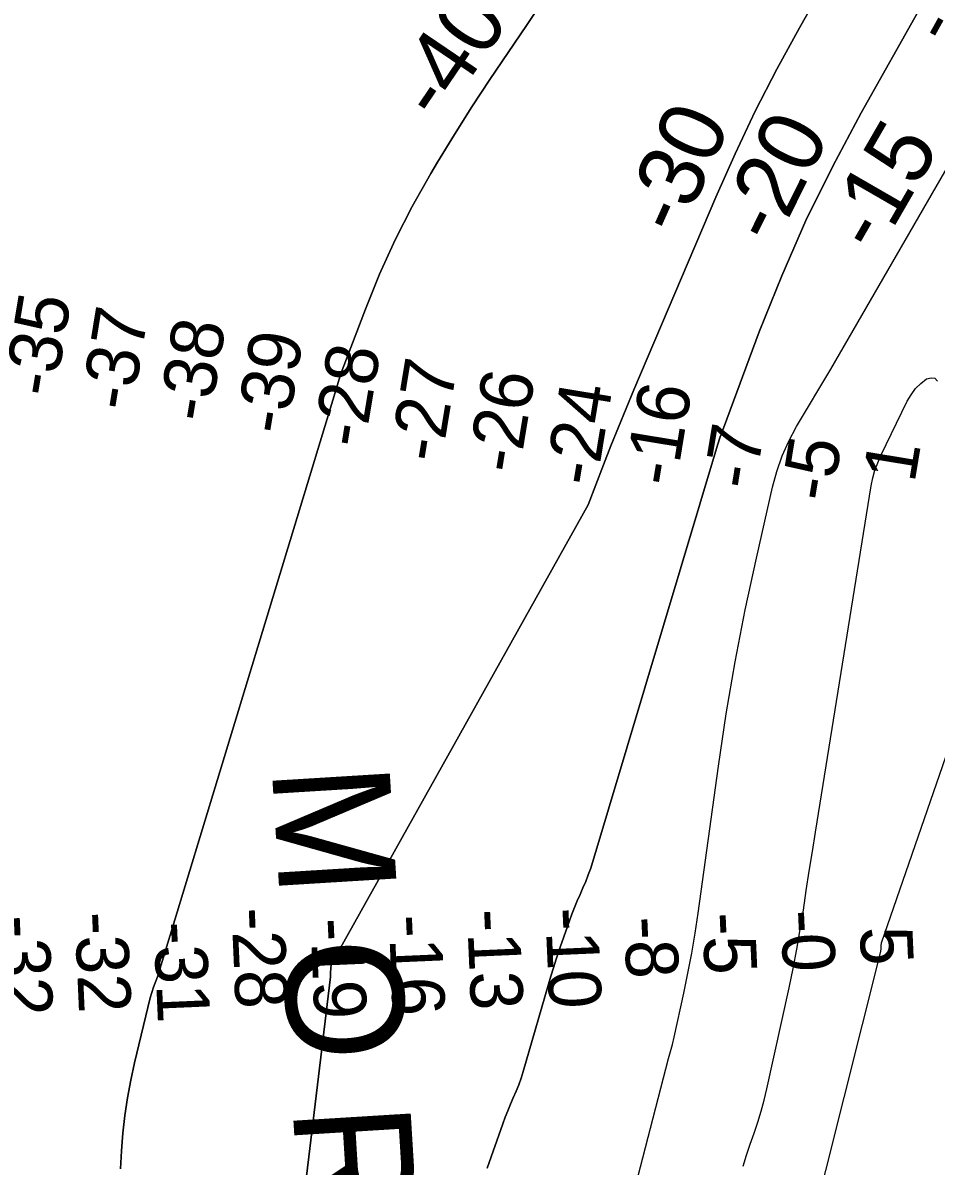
# Model space of a CAD drawing. Extents: x 3187622 to 3225504, y 800805 to 826213.
# Drawn here: x 3197916 to 3199081, y 821734 to 823193 of the extents above; entities that cross this region are included whole.
import ezdxf

# ---------------------------------------------------------------- set-up
doc = ezdxf.new("R2010")
doc.units = 0
for name, color, linetype in [('V-RIVR-IDEN', 7, 'Continuous'), ('V-RIVR-RANG', 7, 'Continuous'), ('V-TOPO-DPTH', 7, 'Continuous'), ('V-TOPO-MINR', 7, 'Continuous'), ('V-TOPO-MINR-IDEN', 7, 'Continuous')]:
    doc.layers.add(name, color=color, linetype=linetype)

msp = doc.modelspace()

# ---------------------------------------------------------------- linework, layer by layer
at = {"layer": 'V-TOPO-DPTH'}
for points in [[(3198944.3, 823253.6), (3198906.5, 823186.7), (3198877.7, 823133.8), (3198850.2, 823080.2), (3198824.4, 823025.7), (3198799.9, 822970.6), (3198695.2, 822724.8), (3198685.2, 822701), (3198675.5, 822677.2), (3198665.9, 822653.2), (3198656.6, 822629.2), (3198637, 822577.9), (3198308.8, 821991.7), (3198308.4, 821986.5), (3198308.2, 821981.2), (3198308, 821976), (3198195.2, 821039.7)], [(3198195.2, 821039.7), (3198308, 821976), (3198308.2, 821981.2), (3198308.4, 821986.5), (3198308.8, 821991.7), (3198637, 822577.9), (3198656.6, 822629.2), (3198665.9, 822653.2), (3198675.5, 822677.2), (3198685.2, 822701), (3198695.2, 822724.8), (3198799.9, 822970.6), (3198824.4, 823025.7), (3198850.2, 823080.2), (3198877.7, 823133.8), (3198906.5, 823186.7), (3198944.3, 823253.6)], [(3198581.1, 823224.5), (3198558.1, 823189.7), (3198534.7, 823155.2), (3198511.3, 823120.7), (3198488.4, 823085.9), (3198466.2, 823050.6), (3198444.6, 823015), (3198436, 823000.6), (3198412.5, 822958.6), (3198390.6, 822915.9), (3198370.8, 822872.1), (3198352.6, 822827.5), (3198323.1, 822749.6), (3198320.9, 822743.4), (3198318.9, 822737.2), (3198317.2, 822730.9), (3198087.4, 821976), (3198082.1, 821962.7), (3198077.9, 821948.8), (3198058.2, 821866), (3198053.4, 821843.8), (3198049.2, 821821.5), (3198045.9, 821799), (3198043.3, 821776.4), (3198041.5, 821753.7), (3198040.1, 821731)], [(3198040.1, 821731), (3198041.5, 821753.7), (3198043.3, 821776.4), (3198045.9, 821799), (3198049.2, 821821.5), (3198053.4, 821843.8), (3198058.2, 821866), (3198077.9, 821948.8), (3198082.1, 821962.7), (3198087.4, 821976), (3198317.2, 822730.9), (3198318.9, 822737.2), (3198320.9, 822743.4), (3198323.1, 822749.6), (3198352.6, 822827.5), (3198370.8, 822872.1), (3198390.6, 822915.9), (3198412.5, 822958.6), (3198436, 823000.6), (3198444.6, 823015), (3198466.2, 823050.6), (3198488.4, 823085.9), (3198511.3, 823120.7), (3198534.7, 823155.2), (3198558.1, 823189.7), (3198581.1, 823224.5)], [(3199061.5, 823213.2), (3198985.2, 823078), (3198948.9, 823009.9), (3198914.8, 822940.9), (3198884, 822870.3), (3198855.3, 822798.7), (3198809.4, 822675.8), (3198805.5, 822664.8), (3198801.9, 822653.9), (3198640.2, 822114.6), (3198637, 822106), (3198633.8, 822097.6), (3198630.3, 822089.2), (3198626.7, 822080.9), (3198623, 822072.6), (3198619.5, 822064.2), (3198616.2, 822055.8), (3198613.1, 822047.3), (3198603.3, 822019.8), (3198599.5, 822009.1), (3198595.9, 821998.3), (3198592.5, 821987.4), (3198589.3, 821976.5), (3198554, 821855.1), (3198551.3, 821846.6), (3198548.3, 821838.1), (3198545, 821829.8), (3198541.4, 821821.5), (3198537.7, 821813.3), (3198534.2, 821805), (3198530.9, 821796.7), (3198527.9, 821788.2), (3198508.2, 821731.7)], [(3198508.2, 821731.7), (3198527.9, 821788.2), (3198530.9, 821796.7), (3198534.2, 821805), (3198537.7, 821813.3), (3198541.4, 821821.5), (3198545, 821829.8), (3198548.3, 821838.1), (3198551.3, 821846.6), (3198554, 821855.1), (3198589.3, 821976.5), (3198592.5, 821987.4), (3198595.9, 821998.3), (3198599.5, 822009.1), (3198603.3, 822019.8), (3198613.1, 822047.3), (3198616.2, 822055.8), (3198619.5, 822064.2), (3198623, 822072.6), (3198626.7, 822080.9), (3198630.3, 822089.2), (3198633.8, 822097.6), (3198637, 822106), (3198640.2, 822114.6), (3198801.9, 822653.9), (3198805.5, 822664.8), (3198809.4, 822675.8), (3198855.3, 822798.7), (3198884, 822870.3), (3198914.8, 822940.9), (3198948.9, 823009.9), (3198985.2, 823078), (3199061.5, 823213.2)], [(3198834.5, 821734.2), (3198839, 821748.3), (3198843.8, 821762.3), (3198848.6, 821776.2), (3198853.3, 821790.2), (3198857.6, 821804.3), (3198861.4, 821818.6), (3198864.9, 821832.9), (3198893.2, 821961.9), (3198898.4, 821986.6), (3198903.2, 822011.3), (3198907.5, 822036.1), (3198911.5, 822061), (3198915.2, 822085.9), (3198919.1, 822110.8), (3198923, 822135.7), (3198926.9, 822160.5), (3198998.2, 822602.2), (3199000.3, 822612.2), (3199002.9, 822622), (3199006.4, 822631.5), (3199010.4, 822640.8), (3199044, 822710.3), (3199048.9, 822718.5), (3199054.5, 822726.2), (3199061.3, 822732.8), (3199068.8, 822738.8), (3199074.6, 822740.1), (3199079.4, 822739.4), (3199082.7, 822735.8)], [(3198834.5, 821734.2), (3198839, 821748.3), (3198843.8, 821762.3), (3198848.6, 821776.2), (3198853.3, 821790.2), (3198857.6, 821804.3), (3198861.4, 821818.6), (3198864.9, 821832.9), (3198893.2, 821961.9), (3198898.4, 821986.6), (3198903.2, 822011.3), (3198907.5, 822036.1), (3198911.5, 822061), (3198915.2, 822085.9), (3198919.1, 822110.8), (3198923, 822135.7), (3198926.9, 822160.5), (3198998.2, 822602.2), (3199000.3, 822612.2), (3199002.9, 822622), (3199006.4, 822631.5), (3199010.4, 822640.8), (3199044, 822710.3), (3199048.9, 822718.5), (3199054.5, 822726.2), (3199061.3, 822732.8), (3199068.8, 822738.8), (3199074.6, 822740.1), (3199079.4, 822739.4), (3199082.7, 822735.8)]]:
    msp.add_lwpolyline(points, dxfattribs=at)
at = {"layer": 'V-TOPO-MINR'}
for points in [[(3198527.4, 821052.2), (3198739.5, 821871.6), (3198742, 821880.5), (3198744.4, 821889.6), (3198746.5, 821898.7), (3198758.9, 821954.9), (3198764.2, 821980.3), (3198769.1, 822005.8), (3198773.4, 822031.3), (3198777.2, 822057), (3198803.1, 822244.6), (3198813.2, 822311.3), (3198824.4, 822377.8), (3198837.4, 822443.9), (3198851.5, 822509.9), (3198872.1, 822600.4), (3198877.6, 822620.6), (3198884.4, 822640.3), (3198893.1, 822659.2), (3198902.9, 822677.7), (3198946.5, 822751.1), (3199506.3, 823720.4)], [(3198847.2, 821357.8), (3199010.4, 822008.2), (3199010.6, 822011.9), (3199010.8, 822015.5), (3199011.1, 822019.2), (3199203, 822573.6), (3199204.7, 822579.6), (3199206.6, 822585.5), (3199208.6, 822591.4), (3199210.8, 822597.2), (3199227.5, 822639.8), (3199238.7, 822666.6), (3199250.7, 822693), (3199263.7, 822719), (3199277.5, 822744.6), (3199436.2, 823025.3), (3199437.9, 823028.1), (3199438.7, 823029.5), (3199439.6, 823030.9), (3199763.6, 823531.9)], [(3198195.2, 821039.7), (3198308, 821976), (3198308.2, 821981.2), (3198308.4, 821986.5), (3198308.8, 821991.7), (3198637, 822577.9), (3198656.6, 822629.2), (3198665.9, 822653.2), (3198675.5, 822677.2), (3198685.2, 822701), (3198695.2, 822724.8), (3198799.9, 822970.6), (3198824.4, 823025.7), (3198850.2, 823080.2), (3198877.7, 823133.8), (3198906.5, 823186.7), (3198944.3, 823253.6)], [(3198040.1, 821731), (3198041.5, 821753.7), (3198043.3, 821776.4), (3198045.9, 821799), (3198049.2, 821821.5), (3198053.4, 821843.8), (3198058.2, 821866), (3198077.9, 821948.8), (3198082.1, 821962.7), (3198087.4, 821976), (3198317.2, 822730.9), (3198318.9, 822737.2), (3198320.9, 822743.4), (3198323.1, 822749.6), (3198352.6, 822827.5), (3198370.8, 822872.1), (3198390.6, 822915.9), (3198412.5, 822958.6), (3198436, 823000.6), (3198444.6, 823015), (3198466.2, 823050.6), (3198488.4, 823085.9), (3198511.3, 823120.7), (3198534.7, 823155.2), (3198558.1, 823189.7), (3198581.1, 823224.5)], [(3198508.2, 821731.7), (3198527.9, 821788.2), (3198530.9, 821796.7), (3198534.2, 821805), (3198537.7, 821813.3), (3198541.4, 821821.5), (3198545, 821829.8), (3198548.3, 821838.1), (3198551.3, 821846.6), (3198554, 821855.1), (3198589.3, 821976.5), (3198592.5, 821987.4), (3198595.9, 821998.3), (3198599.5, 822009.1), (3198603.3, 822019.8), (3198613.1, 822047.3), (3198616.2, 822055.8), (3198619.5, 822064.2), (3198623, 822072.6), (3198626.7, 822080.9), (3198630.3, 822089.2), (3198633.8, 822097.6), (3198637, 822106), (3198640.2, 822114.6), (3198801.9, 822653.9), (3198805.5, 822664.8), (3198809.4, 822675.8), (3198855.3, 822798.7), (3198884, 822870.3), (3198914.8, 822940.9), (3198948.9, 823009.9), (3198985.2, 823078), (3199061.5, 823213.2)], [(3198834.5, 821734.2), (3198839, 821748.3), (3198843.8, 821762.3), (3198848.6, 821776.2), (3198853.3, 821790.2), (3198857.6, 821804.3), (3198861.4, 821818.6), (3198864.9, 821832.9), (3198893.2, 821961.9), (3198898.4, 821986.6), (3198903.2, 822011.3), (3198907.5, 822036.1), (3198911.5, 822061), (3198915.2, 822085.9), (3198919.1, 822110.8), (3198923, 822135.7), (3198926.9, 822160.5), (3198998.2, 822602.2), (3199000.3, 822612.2), (3199002.9, 822622), (3199006.4, 822631.5), (3199010.4, 822640.8), (3199044, 822710.3), (3199048.9, 822718.5), (3199054.5, 822726.2), (3199061.3, 822732.8), (3199068.8, 822738.8), (3199074.6, 822740.1), (3199079.4, 822739.4), (3199082.7, 822735.8)]]:
    msp.add_lwpolyline(points, dxfattribs=at)

# ---------------------------------------------------------------- texts
at = {"layer": 'V-RIVR-IDEN'}
msp.add_text('M O R G ', height=150, rotation=273.5204, dxfattribs=at).set_placement((3198233.1, 822242.4))
at = {"layer": 'V-RIVR-RANG'}
for s, rotation, p in [('-9', 60.9441, (3199097, 823162.5)), ('-35', 80.6141, (3197956.3, 822713.6)), ('-37', 80.6141, (3198054.8, 822695.9)), ('-38', 80.6141, (3198153.7, 822681.4)), ('-39', 80.6141, (3198252.5, 822665.6)), ('-28', 80.6141, (3198351.1, 822648.8)), ('-27', 80.6141, (3198449.3, 822630.1)), ('-26', 80.6141, (3198548.4, 822616.1)), ('-24', 80.6141, (3198647, 822599.8)), ('-16', 80.6141, (3198748.4, 822599.6)), ('-7', 80.6141, (3198849, 822595.5)), ('-5', 80.6141, (3198947.8, 822579.9)), ('1', 80.6141, (3199053.3, 822604.7)), ('-32', 272.4991, (3197881.8, 822053.5)), ('-32', 272.4991, (3197981.7, 822057.7)), ('-28', 272.4991, (3198181.7, 822063.3)), ('-16', 272.4991, (3198382.2, 822054.1)), ('-13', 272.4991, (3198482, 822061.4)), ('-10', 272.4991, (3198582, 822063.2)), ('-8', 272.4991, (3198682.6, 822051.8)), ('-5', 272.4991, (3198782.5, 822057)), ('-0', 272.4991, (3198882.5, 822060.3)), ('-31', 272.4991, (3198082.4, 822045.2)), ('-19', 272.4991, (3198282.3, 822049.8)), ('5', 272.4991, (3198983.5, 822038.9))]:
    msp.add_text(s, height=67, rotation=rotation, dxfattribs=at).set_placement(p)
at = {"layer": 'V-TOPO-MINR-IDEN'}
for s, rotation, p in [('-40', 55.8337, (3198447.8, 823064)), ('-30', 65.9766, (3198753.8, 822918.3)), ('-20', 63.7065, (3198874.9, 822906.9)), ('-15', 59.9969, (3199006.1, 822895.7))]:
    msp.add_text(s, height=83, rotation=rotation, dxfattribs=at).set_placement(p)

doc.saveas('drawing.dxf')
